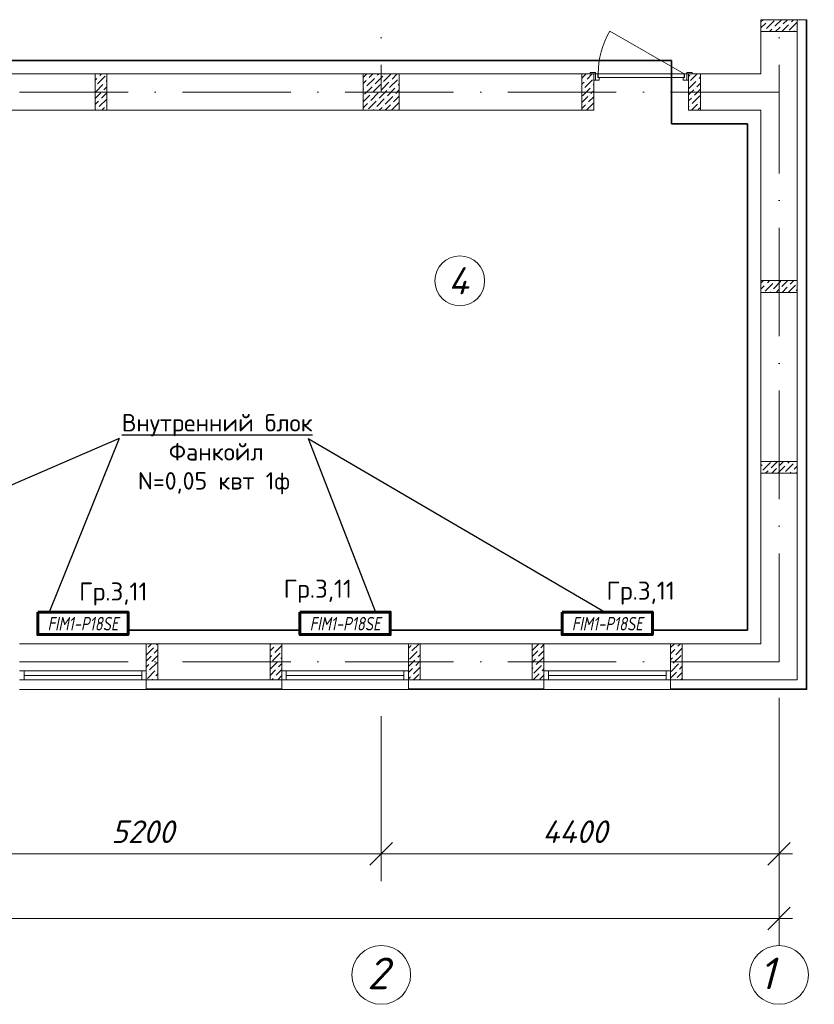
# Model space of a CAD drawing. Header units: millimetres. Extents: x 1114507 to 93926427, y 174473 to 817039.
# Tile 390 of 483: x 1973559 to 1982349, y 763038 to 773925. Entities that reach past the tile are written whole.
import ezdxf
from ezdxf.enums import TextEntityAlignment as Align

# ---------------------------------------------------------------- set-up
doc = ezdxf.new("R2010")
doc.units = ezdxf.units.MM
doc.linetypes.add('ACAD_ISO10W100', pattern=[18, 12, -3, 0, -3])
doc.layers.add('chiller fankoyl', color=7, linetype='Continuous')
doc.layers.add('RAZMERNAR', color=152, linetype='Continuous')
for name, color, linetype, lineweight in [('Doors', 86, 'Continuous', 13), ('expl', 234, 'Continuous', 13), ('PLAN', 250, 'Continuous', 25), ('Radiator', 40, 'Continuous', 60), ('размеры', 12, 'Continuous', 15)]:
    doc.layers.add(name, color=color, linetype=linetype, lineweight=lineweight)
doc.styles.add('iso', font='isocpeur.TTF')
doc.styles.add('ISOC-330-0.77', font='isocpeui.ttf', dxfattribs={"width": 0.77, "height": 330})
doc.styles.get("Standard").update_dxf_attribs({"font": 'isocpeui.ttf'})
doc.styles.add('Суннат', font='ariali.ttf', dxfattribs={"height": 250})

# ---------------------------------------------------------------- blocks, each defined once
blk = doc.blocks.new('blokqav3mak')
at = {"color": 1, "linetype": 'ACAD_ISO10W100', "lineweight": 0, "ltscale": 100}
for p, q in [((1622366, 782425), (1622366, 773125)), ((1626766, 782425), (1626766, 766825)), ((1626766, 773125), (1599766, 773125)), ((1626766, 766825), (1599766, 766825))]:
    blk.add_line(p, q, dxfattribs=at)
at = {"lineweight": 0, "ltscale": 100}
for p, q in [((1626566, 773325), (1626566, 773925)), ((1626966, 766625), (1626966, 773925)), ((1624716, 773325), (1617366, 773325)), ((1624716, 772925), (1624716, 773325)), ((1626566, 773325), (1625766, 773325)), ((1625766, 772925), (1625766, 773325)), ((1624716, 772925), (1617366, 772925)), ((1626566, 772925), (1625766, 772925)), ((1626566, 767025), (1626566, 772925)), ((1626566, 767085), (1626566, 772925)), ((1619766, 767025), (1618366, 767025)), ((1619766, 767025), (1621266, 767025)), ((1619766, 767025), (1619766, 766625)), ((1621266, 767025), (1621266, 766625)), ((1622666, 767025), (1621266, 767025)), ((1622666, 767025), (1624166, 767025)), ((1622666, 767025), (1622666, 766625)), ((1624166, 767025), (1624166, 766625)), ((1625566, 767025), (1624166, 767025)), ((1625566, 767025), (1626566, 767025)), ((1625566, 767025), (1625566, 766625)), ((1619766, 766625), (1621266, 766625)), ((1622666, 766625), (1624166, 766625)), ((1625566, 766625), (1626966, 766625)), ((1619766, 766518), (1618366, 766518)), ((1622666, 766518), (1621266, 766518)), ((1625566, 766518), (1624166, 766518))]:
    blk.add_line(p, q, dxfattribs=at)
at = {"linetype": 'Continuous', "lineweight": 0, "ltscale": 100}
for p, q in [((1626566, 773902, 0), (1626590, 773925, 0)), ((1626566, 773834, 0), (1626619, 773887, 0)), ((1626627, 773828, 0), (1626711, 773912, 0)), ((1626636, 773903, 0), (1626636, 773903, 0)), ((1626652, 773920, 0), (1626657, 773925, 0)), ((1626720, 773853, 0), (1626792, 773925, 0)), ((1626812, 773878, 0), (1626859, 773925, 0)), ((1626880, 773811, 0), (1626964, 773895, 0)), ((1626888, 773887, 0), (1626888, 773887, 0)), ((1626905, 773903, 0), (1626927, 773925, 0)), ((1626610, 773811, 0), (1626610, 773811, 0)), ((1626662, 773795, 0), (1626686, 773819, 0)), ((1626703, 773836, 0), (1626703, 773836, 0)), ((1626729, 773795, 0), (1626779, 773844, 0)), ((1626796, 773861, 0), (1626796, 773861, 0)), ((1626797, 773795, 0), (1626871, 773870, 0)), ((1626931, 773795, 0), (1626939, 773802, 0)), ((1626955, 773819, 0), (1626955, 773819, 0)), ((1619201, 773324, 0), (1619203, 773325, 0)), ((1619201, 773256, 0), (1619221, 773276, 0)), ((1619229, 773217, 0), (1619313, 773301, 0)), ((1619238, 773292, 0), (1619238, 773292, 0)), ((1619254, 773309, 0), (1619270, 773325, 0)), ((1619322, 773242, 0), (1619331, 773252, 0)), ((1619330, 773318, 0), (1619330, 773318, 0)), ((1622166, 773286), (1622205, 773325)), ((1622166, 773219), (1622198, 773251)), ((1622207, 773192), (1622291, 773276)), ((1622215, 773268), (1622215, 773268)), ((1622232, 773285), (1622272, 773325)), ((1622299, 773217), (1622384, 773302)), ((1622308, 773293), (1622308, 773293)), ((1622325, 773310), (1622340, 773325)), ((1622367, 773150), (1622451, 773234)), ((1622392, 773243), (1622474, 773325)), ((1622400, 773318), (1622400, 773318)), ((1622459, 773175), (1622544, 773260)), ((1622468, 773251), (1622468, 773251)), ((1622485, 773268), (1622542, 773325)), ((1622560, 773276), (1622560, 773276)), ((1624586, 773279, 0), (1624633, 773325, 0)), ((1624586, 773211, 0), (1624609, 773234, 0)), ((1624618, 773175, 0), (1624702, 773260, 0)), ((1624626, 773251, 0), (1624626, 773251, 0)), ((1624643, 773268, 0), (1624700, 773325, 0)), ((1625766, 773296, 0), (1625780, 773310, 0)), ((1625766, 773162, 0), (1625847, 773243, 0)), ((1625772, 773234, 0), (1625772, 773234, 0)), ((1625788, 773251, 0), (1625862, 773325, 0)), ((1625864, 773260, 0), (1625864, 773260, 0)), ((1625881, 773276, 0), (1625896, 773292, 0)), ((1619204, 773124, 0), (1619288, 773208, 0)), ((1619212, 773200, 0), (1619212, 773200, 0)), ((1619280, 773133, 0), (1619280, 773133, 0)), ((1619296, 773149, 0), (1619331, 773184, 0)), ((1619305, 773225, 0), (1619305, 773225, 0)), ((1622166, 773152), (1622173, 773158)), ((1622182, 773100), (1622266, 773184)), ((1622190, 773175), (1622190, 773175)), ((1622274, 773125), (1622358, 773209)), ((1622283, 773201), (1622283, 773201)), ((1622342, 773057), (1622426, 773142)), ((1622350, 773133), (1622350, 773133)), ((1622375, 773226), (1622375, 773226)), ((1622434, 773083), (1622518, 773167)), ((1622443, 773158), (1622443, 773158)), ((1622527, 773108), (1622566, 773148)), ((1622535, 773184), (1622535, 773184)), ((1622552, 773201), (1622566, 773215)), ((1624592, 773083, 0), (1624677, 773167, 0)), ((1624601, 773159, 0), (1624601, 773159, 0)), ((1624685, 773108, 0), (1624716, 773139, 0)), ((1624693, 773184, 0), (1624693, 773184, 0)), ((1624710, 773201, 0), (1624716, 773207, 0)), ((1625766, 773094, 0), (1625822, 773150, 0)), ((1625831, 773091, 0), (1625896, 773157, 0)), ((1625839, 773167, 0), (1625839, 773167, 0)), ((1625856, 773184, 0), (1625896, 773224, 0)), ((1619201, 773054, 0), (1619263, 773116, 0)), ((1619201, 772987, 0), (1619238, 773023, 0)), ((1619246, 772964, 0), (1619330, 773048, 0)), ((1619254, 773040, 0), (1619254, 773040, 0)), ((1619271, 773057, 0), (1619331, 773117, 0)), ((1622166, 773017), (1622240, 773091)), ((1622224, 772940), (1622308, 773024)), ((1622232, 773015), (1622232, 773015)), ((1622249, 773032), (1622333, 773116)), ((1622257, 773108), (1622257, 773108)), ((1622316, 772965), (1622400, 773049)), ((1622325, 773041), (1622325, 773041)), ((1622409, 772990), (1622493, 773074)), ((1622417, 773066), (1622417, 773066)), ((1622501, 773015), (1622566, 773080)), ((1622510, 773091), (1622510, 773091)), ((1624586, 773009, 0), (1624651, 773074, 0)), ((1624660, 773015, 0), (1624716, 773072, 0)), ((1624668, 773091, 0), (1624668, 773091, 0)), ((1625766, 773027, 0), (1625797, 773058, 0)), ((1625805, 772999, 0), (1625889, 773083, 0)), ((1625814, 773074, 0), (1625814, 773074, 0)), ((1619207, 772925, 0), (1619212, 772930, 0)), ((1619229, 772947, 0), (1619229, 772947, 0)), ((1619274, 772925, 0), (1619305, 772956, 0)), ((1619322, 772973, 0), (1619322, 772973, 0)), ((1622166, 772950), (1622215, 772999)), ((1622277, 772925), (1622283, 772931)), ((1622299, 772948), (1622299, 772948)), ((1622344, 772925), (1622375, 772956)), ((1622392, 772973), (1622392, 772973)), ((1622411, 772925), (1622468, 772982)), ((1622479, 772925), (1622560, 773007)), ((1622485, 772999), (1622485, 772999)), ((1622552, 772931), (1622552, 772931)), ((1624586, 772942, 0), (1624626, 772982, 0)), ((1624637, 772925, 0), (1624716, 773005, 0)), ((1624643, 772999, 0), (1624643, 772999, 0)), ((1624710, 772931, 0), (1624710, 772931, 0)), ((1625766, 772960, 0), (1625772, 772965, 0)), ((1625788, 772982, 0), (1625788, 772982, 0)), ((1625799, 772925, 0), (1625864, 772990, 0)), ((1625873, 772931, 0), (1625896, 772955, 0)), ((1625881, 773007, 0), (1625881, 773007, 0)), ((1626566, 771013, 0), (1626593, 771040, 0)), ((1626566, 770946, 0), (1626603, 770983, 0)), ((1626612, 770924, 0), (1626696, 771008, 0)), ((1626620, 771000, 0), (1626620, 771000, 0)), ((1626637, 771016, 0), (1626661, 771040, 0)), ((1626704, 770949, 0), (1626788, 771033, 0)), ((1626713, 771025, 0), (1626713, 771025, 0)), ((1626780, 770957, 0), (1626780, 770957, 0)), ((1626797, 770974, 0), (1626863, 771040, 0)), ((1626800, 770910, 0), (1626856, 770966, 0)), ((1626867, 770910, 0), (1626948, 770991, 0)), ((1626873, 770983, 0), (1626873, 770983, 0)), ((1626889, 771000, 0), (1626930, 771040, 0)), ((1626957, 770932, 0), (1626966, 770942, 0)), ((1626965, 771008, 0), (1626965, 771008, 0)), ((1626665, 770910, 0), (1626671, 770915, 0)), ((1626687, 770932, 0), (1626687, 770932, 0)), ((1626733, 770910, 0), (1626763, 770941, 0)), ((1626940, 770915, 0), (1626940, 770915, 0)), ((1626566, 768993, 0), (1626578, 769004, 0)), ((1626586, 768945, 0), (1626671, 769030, 0)), ((1626595, 769021, 0), (1626595, 769021, 0)), ((1626612, 769038, 0), (1626614, 769040, 0)), ((1626679, 768971, 0), (1626748, 769040, 0)), ((1626753, 768910, 0), (1626830, 768987, 0)), ((1626772, 768996, 0), (1626816, 769040, 0)), ((1626839, 768928, 0), (1626923, 769013, 0)), ((1626847, 769004, 0), (1626847, 769004, 0)), ((1626864, 769021, 0), (1626883, 769040, 0)), ((1626932, 768954, 0), (1626966, 768989, 0)), ((1626940, 769030, 0), (1626940, 769030, 0)), ((1626569, 768928, 0), (1626569, 768928, 0)), ((1626618, 768910, 0), (1626645, 768937, 0)), ((1626662, 768954, 0), (1626662, 768954, 0)), ((1626686, 768910, 0), (1626738, 768962, 0)), ((1626755, 768979, 0), (1626755, 768979, 0)), ((1626822, 768912, 0), (1626822, 768912, 0)), ((1626888, 768910, 0), (1626898, 768920, 0)), ((1626915, 768937, 0), (1626915, 768937, 0)), ((1626955, 768910, 0), (1626966, 768921, 0)), ((1619788, 766987, 0), (1619825, 767025, 0)), ((1619880, 767013, 0), (1619893, 767025, 0)), ((1621136, 767012, 0), (1621149, 767025, 0)), ((1621213, 767021, 0), (1621217, 767025, 0)), ((1622705, 766945, 0), (1622785, 767025, 0)), ((1624038, 766954, 0), (1624109, 767025, 0)), ((1625566, 766982, 0), (1625610, 767025, 0)), ((1625648, 766996, 0), (1625677, 767025, 0)), ((1619766, 766899, 0), (1619846, 766979, 0)), ((1619771, 766971, 0), (1619771, 766971, 0)), ((1619855, 766920, 0), (1619896, 766962, 0)), ((1619863, 766996, 0), (1619863, 766996, 0)), ((1621136, 766945, 0), (1621179, 766987, 0)), ((1621162, 766836, 0), (1621247, 766920, 0)), ((1621188, 766929, 0), (1621266, 767007, 0)), ((1621196, 767004, 0), (1621196, 767004, 0)), ((1621263, 766937, 0), (1621263, 766937, 0)), ((1622666, 766974, 0), (1622697, 767004, 0)), ((1622680, 766853, 0), (1622764, 766937, 0)), ((1622688, 766929, 0), (1622688, 766929, 0)), ((1622713, 767021, 0), (1622713, 767021, 0)), ((1622781, 766954, 0), (1622781, 766954, 0)), ((1624036, 766885, 0), (1624097, 766945, 0)), ((1624105, 766886, 0), (1624166, 766948, 0)), ((1624114, 766962, 0), (1624114, 766962, 0)), ((1624130, 766979, 0), (1624166, 767015, 0)), ((1625566, 766914, 0), (1625614, 766962, 0)), ((1625623, 766903, 0), (1625696, 766977, 0)), ((1625631, 766979, 0), (1625631, 766979, 0)), ((1619766, 766832, 0), (1619821, 766886, 0)), ((1619804, 766735, 0), (1619889, 766819, 0)), ((1619813, 766811, 0), (1619813, 766811, 0)), ((1619830, 766828, 0), (1619896, 766894, 0)), ((1619838, 766903, 0), (1619838, 766903, 0)), ((1621136, 766877, 0), (1621154, 766895, 0)), ((1621137, 766743, 0), (1621221, 766828, 0)), ((1621146, 766819, 0), (1621146, 766819, 0)), ((1621171, 766912, 0), (1621171, 766912, 0)), ((1621230, 766769, 0), (1621266, 766805, 0)), ((1621238, 766844, 0), (1621238, 766844, 0)), ((1621255, 766861, 0), (1621266, 766873, 0)), ((1622666, 766907, 0), (1622671, 766912, 0)), ((1622666, 766772, 0), (1622739, 766844, 0)), ((1622747, 766785, 0), (1622796, 766835, 0)), ((1622756, 766861, 0), (1622756, 766861, 0)), ((1622772, 766878, 0), (1622796, 766902, 0)), ((1624036, 766818, 0), (1624071, 766853, 0)), ((1624080, 766794, 0), (1624164, 766878, 0)), ((1624088, 766870, 0), (1624088, 766870, 0)), ((1625566, 766847, 0), (1625589, 766870, 0)), ((1625597, 766811, 0), (1625682, 766895, 0)), ((1625606, 766886, 0), (1625606, 766886, 0)), ((1625673, 766819, 0), (1625673, 766819, 0)), ((1625690, 766836, 0), (1625696, 766842, 0)), ((1619766, 766764, 0), (1619796, 766794, 0)), ((1619766, 766697, 0), (1619771, 766701, 0)), ((1619779, 766642, 0), (1619863, 766726, 0)), ((1619788, 766718, 0), (1619788, 766718, 0)), ((1619880, 766743, 0), (1619880, 766743, 0)), ((1621136, 766675, 0), (1621196, 766735, 0)), ((1621204, 766676, 0), (1621266, 766738, 0)), ((1621213, 766752, 0), (1621213, 766752, 0)), ((1622666, 766705, 0), (1622713, 766752, 0)), ((1622722, 766693, 0), (1622796, 766767, 0)), ((1622730, 766769, 0), (1622730, 766769, 0)), ((1624036, 766750, 0), (1624046, 766760, 0)), ((1624055, 766701, 0), (1624139, 766785, 0)), ((1624063, 766777, 0), (1624063, 766777, 0)), ((1624130, 766710, 0), (1624130, 766710, 0)), ((1624147, 766726, 0), (1624166, 766746, 0)), ((1624156, 766802, 0), (1624156, 766802, 0)), ((1625566, 766645, 0), (1625631, 766710, 0)), ((1625572, 766718, 0), (1625656, 766802, 0)), ((1625580, 766794, 0), (1625580, 766794, 0)), ((1625639, 766651, 0), (1625696, 766708, 0)), ((1625648, 766726, 0), (1625648, 766726, 0)), ((1625665, 766743, 0), (1625696, 766775, 0)), ((1619829, 766625, 0), (1619838, 766634, 0)), ((1619855, 766651, 0), (1619855, 766651, 0)), ((1619872, 766668, 0), (1619896, 766692, 0)), ((1621154, 766625, 0), (1621171, 766642, 0)), ((1621188, 766659, 0), (1621188, 766659, 0)), ((1621221, 766625, 0), (1621263, 766668, 0)), ((1622666, 766637, 0), (1622688, 766659, 0)), ((1622705, 766676, 0), (1622705, 766676, 0)), ((1622722, 766625, 0), (1622781, 766684, 0)), ((1622789, 766625, 0), (1622796, 766633, 0)), ((1624038, 766684, 0), (1624038, 766684, 0)), ((1624046, 766625, 0), (1624114, 766693, 0)), ((1624122, 766634, 0), (1624166, 766678, 0)), ((1625623, 766634, 0), (1625623, 766634, 0)), ((1625681, 766625, 0), (1625696, 766640, 0))]:
    blk.add_line(p, q, dxfattribs=at)
at = {"color": 252, "lineweight": 0, "ltscale": 100}
for p, q in [((1626966, 773925), (1627073, 773925)), ((1627073, 766518), (1627073, 773925)), ((1619766, 766625), (1619766, 766518)), ((1621266, 766625), (1621266, 766518)), ((1622666, 766625), (1622666, 766518)), ((1624166, 766625), (1624166, 766518)), ((1625566, 766625), (1625566, 766518)), ((1621266, 766518), (1619766, 766518)), ((1622666, 766518), (1624166, 766518)), ((1625566, 766518), (1627073, 766518))]:
    blk.add_line(p, q, dxfattribs=at)
at = {"color": 32, "lineweight": 0, "ltscale": 100}
for p, q in [((1627066, 766525), (1627066, 773925)), ((1621266, 766525), (1619766, 766525)), ((1622666, 766525), (1624166, 766525)), ((1625566, 766525), (1627066, 766525))]:
    blk.add_line(p, q, dxfattribs=at)
at = {"color": 5, "lineweight": 0}
for p, q in [((1618366, 766725), (1618416, 766725)), ((1619716, 766725), (1618416, 766725)), ((1618416, 766725), (1618416, 766625)), ((1619766, 766725), (1619716, 766725)), ((1619716, 766725), (1619716, 766625)), ((1619766, 766625), (1619766, 766725)), ((1621266, 766725), (1621316, 766725)), ((1621266, 766625), (1621266, 766725)), ((1622616, 766725), (1621316, 766725)), ((1621316, 766725), (1621316, 766625)), ((1622666, 766725), (1622616, 766725)), ((1622616, 766725), (1622616, 766625)), ((1622666, 766625), (1622666, 766725)), ((1624166, 766725), (1624216, 766725)), ((1624166, 766625), (1624166, 766725)), ((1625516, 766725), (1624216, 766725)), ((1624216, 766725), (1624216, 766625)), ((1625566, 766725), (1625516, 766725)), ((1625516, 766725), (1625516, 766625)), ((1625566, 766625), (1625566, 766725)), ((1618416, 766625), (1618366, 766625)), ((1619716, 766675), (1618416, 766675)), ((1619716, 766625), (1618416, 766625)), ((1619716, 766625), (1619766, 766625)), ((1621316, 766625), (1621266, 766625)), ((1622616, 766675), (1621316, 766675)), ((1622616, 766625), (1621316, 766625)), ((1622616, 766625), (1622666, 766625)), ((1624216, 766625), (1624166, 766625)), ((1625516, 766675), (1624216, 766675)), ((1625516, 766625), (1624216, 766625)), ((1625516, 766625), (1625566, 766625))]:
    blk.add_line(p, q, dxfattribs=at)
at = {"color": 0, "linetype": 'ByBlock', "lineweight": 0}
for p, q in [((1622491, 764826), (1622241, 764576)), ((1622241, 764576), (1622491, 764826)), ((1626641, 764576), (1626891, 764826)), ((1626641, 763862), (1626891, 764112))]:
    blk.add_line(p, q, dxfattribs=at)
at = {"layer": 'Doors', "lineweight": 0}
for p, q in [((1625716, 773325), (1624894, 773800)), ((1624736, 773340), (1624676, 773340)), ((1624676, 773340), (1624676, 773325)), ((1624736, 773325), (1624736, 773340)), ((1625806, 773340), (1625746, 773340)), ((1625746, 773340), (1625746, 773325)), ((1625806, 773325), (1625806, 773340)), ((1624676, 773325), (1624736, 773325)), ((1624736, 773325), (1624716, 773325)), ((1624716, 773325), (1624716, 773255)), ((1624716, 773255), (1624736, 773255)), ((1624736, 773255), (1624736, 773325)), ((1624736, 773325), (1624761, 773325)), ((1624736, 773255), (1624736, 773325)), ((1624776, 773255), (1624736, 773255)), ((1624761, 773325), (1624761, 773285)), ((1624761, 773285), (1624776, 773285)), ((1625716, 773325), (1624766, 773325)), ((1624766, 773325), (1624766, 773285)), ((1624766, 773285), (1625716, 773285)), ((1624776, 773285), (1624776, 773255)), ((1625706, 773285), (1625706, 773255)), ((1625721, 773285), (1625706, 773285)), ((1625706, 773255), (1625746, 773255)), ((1625716, 773285), (1625716, 773325)), ((1625746, 773325), (1625721, 773325)), ((1625721, 773325), (1625721, 773285)), ((1625746, 773255), (1625746, 773325)), ((1625746, 773255), (1625746, 773325)), ((1625746, 773325), (1625766, 773325)), ((1625746, 773325), (1625806, 773325)), ((1625766, 773255), (1625746, 773255)), ((1625766, 773325), (1625766, 773255))]:
    blk.add_line(p, q, dxfattribs=at)
blk.add_arc((1625716, 773325), 950, 150, 180, dxfattribs=at)
at = {"layer": 'PLAN', "color": 158, "lineweight": 0}
for centre in [(1622366, 763363), (1626766, 763363)]:
    blk.add_circle(centre, 325, dxfattribs=at)
at = {"layer": 'RAZMERNAR', "lineweight": 0, "ltscale": 100}
for p, q in [((1626766, 766425), (1626766, 763687)), ((1626766, 766425), (1626766, 764401)), ((1622366, 766225), (1622366, 764401)), ((1622366, 766225), (1622366, 764401)), ((1622516, 764701), (1617016, 764701)), ((1626916, 764701), (1622216, 764701)), ((1626916, 763987), (1599616, 763987))]:
    blk.add_line(p, q, dxfattribs=at)
at = {"layer": 'размеры', "lineweight": 0, "ltscale": 5}
for p, q in [((1626566, 773925), (1626566, 773795)), ((1626966, 773925), (1626566, 773925)), ((1626966, 773795), (1626966, 773925)), ((1626566, 773795), (1626966, 773795)), ((1619331, 773325), (1619201, 773325)), ((1619201, 773325), (1619201, 772925)), ((1619331, 772925), (1619331, 773325)), ((1622566, 773325), (1622166, 773325)), ((1622166, 773325), (1622166, 772925)), ((1622566, 772925), (1622566, 773325)), ((1624586, 773325), (1624716, 773325)), ((1624586, 772925), (1624586, 773325)), ((1624716, 773325), (1624716, 772925)), ((1625896, 773325), (1625766, 773325)), ((1625766, 773325), (1625766, 772925)), ((1625896, 772925), (1625896, 773325)), ((1619201, 772925), (1619331, 772925)), ((1622166, 772925), (1622566, 772925)), ((1624716, 772925), (1624586, 772925)), ((1625766, 772925), (1625896, 772925)), ((1626566, 770910), (1626566, 771040)), ((1626566, 771040), (1626966, 771040)), ((1626966, 771040), (1626566, 771040)), ((1626566, 771040), (1626566, 770910)), ((1626966, 771040), (1626966, 770910)), ((1626966, 770910), (1626966, 771040)), ((1626966, 770910), (1626566, 770910)), ((1626566, 770910), (1626966, 770910)), ((1626566, 768910), (1626566, 769040)), ((1626566, 769040), (1626966, 769040)), ((1626966, 769040), (1626566, 769040)), ((1626566, 769040), (1626566, 768910)), ((1626966, 769040), (1626966, 768910)), ((1626966, 768910), (1626966, 769040)), ((1626966, 768910), (1626566, 768910)), ((1626566, 768910), (1626966, 768910)), ((1619896, 767025), (1619766, 767025)), ((1619766, 767025), (1619766, 766625)), ((1619896, 766625), (1619896, 767025)), ((1621266, 767025), (1621136, 767025)), ((1621136, 767025), (1621136, 766625)), ((1621266, 766625), (1621266, 767025)), ((1622796, 767025), (1622666, 767025)), ((1622666, 767025), (1622666, 766625)), ((1622796, 766625), (1622796, 767025)), ((1624166, 767025), (1624036, 767025)), ((1624036, 767025), (1624036, 766625)), ((1624166, 766625), (1624166, 767025)), ((1625696, 767025), (1625566, 767025)), ((1625566, 767025), (1625566, 766625)), ((1625696, 766625), (1625696, 767025)), ((1619766, 766625), (1619896, 766625)), ((1621136, 766625), (1621266, 766625)), ((1622666, 766625), (1622796, 766625)), ((1624036, 766625), (1624166, 766625)), ((1625566, 766625), (1625696, 766625))]:
    blk.add_line(p, q, dxfattribs=at)
at = {"layer": 'PLAN', "lineweight": 0}
for s, p in [('2', (1622209, 763205)), ('1', (1626544, 763205))]:
    blk.add_text(s, height=350, dxfattribs=at).set_placement(p)
at = {"layer": 'RAZMERNAR', "lineweight": 0}
for s, p in [('5200', (1619380, 764821)), ('4400', (1624148, 764821))]:
    blk.add_text(s, height=250, dxfattribs=at).set_placement(p)
blk = doc.blocks.new('*U1744')
at = {"layer": 'Radiator', "color": 0, "lineweight": 60, "ltscale": 100}
blk.add_lwpolyline([(-500, 0), (500, 0), (500, 250), (-500, 250)], close=True, dxfattribs=at)
at = {"layer": 'Defpoints', "lineweight": 25, "style": 'ISOC-330-0.77', "width": 0.77, "flags": 1}
blk.add_attdef('ТИП', (-161, 299), '', height=150, dxfattribs=at)
at = {"layer": 'Defpoints', "color": 0, "lineweight": 25, "style": 'ISOC-330-0.77', "width": 0.77, "flags": 8}
blk.add_attdef('СЕК', text='', height=150, dxfattribs=at).set_placement((0, 129), align=Align.MIDDLE_CENTER)
blk = doc.blocks.new('*U1733')
at = {"layer": 'Radiator', "color": 0, "lineweight": 60, "ltscale": 100}
blk.add_lwpolyline([(-500, 0), (500, 0), (500, 250), (-500, 250)], close=True, dxfattribs=at)
at = {"layer": 'Defpoints', "lineweight": 25, "style": 'ISOC-330-0.77', "width": 0.77, "flags": 1}
blk.add_attdef('ТИП', (-161, 299), '', height=150, dxfattribs=at)
at = {"layer": 'Defpoints', "color": 0, "lineweight": 25, "style": 'ISOC-330-0.77', "width": 0.77, "flags": 8}
blk.add_attdef('СЕК', text='', height=150, dxfattribs=at).set_placement((0, 129), align=Align.MIDDLE_CENTER)
blk = doc.blocks.new('*U1734')
at = {"layer": 'Radiator', "color": 0, "lineweight": 60, "ltscale": 100}
blk.add_lwpolyline([(-500, 0), (500, 0), (500, 250), (-500, 250)], close=True, dxfattribs=at)
at = {"layer": 'Defpoints', "lineweight": 25, "style": 'ISOC-330-0.77', "width": 0.77, "flags": 1}
blk.add_attdef('ТИП', (-161, 299), '', height=150, dxfattribs=at)
at = {"layer": 'Defpoints', "color": 0, "lineweight": 25, "style": 'ISOC-330-0.77', "width": 0.77, "flags": 8}
blk.add_attdef('СЕК', text='', height=150, dxfattribs=at).set_placement((0, 129), align=Align.MIDDLE_CENTER)

msp = doc.modelspace()

# ---------------------------------------------------------------- linework, layer by layer
at = {"color": 4, "lineweight": 35, "ltscale": 100}
for p, q in [((1980770.6, 773475.1), (1961617.1, 773475.1)), ((1980770.6, 772775.1), (1980770.6, 773475.1)), ((1981608.7, 772775.1), (1980770.6, 772775.1)), ((1981608.7, 767175.1), (1981608.7, 772775.1)), ((1974758.7, 767175.1), (1976658.7, 767175.1)), ((1977658.7, 767175.1), (1979558.7, 767175.1)), ((1980558.7, 767175.1), (1981608.7, 767175.1))]:
    msp.add_line(p, q, dxfattribs=at)
at = {"ltscale": 10}
for p, q in [((1974658.7, 769295, 530), (1970235.3, 767375.1)), ((1974658.7, 769295, 530), (1973883.9, 767375.1)), ((1976748.7, 769294.4, 530), (1977493.4, 767375.1)), ((1976748.7, 769294.4, 530), (1980034.4, 767375.1))]:
    msp.add_line(p, q, dxfattribs=at)
at = {"layer": 'expl', "lineweight": 0}
msp.add_circle((1978426.9, 771037.2), 275.1, dxfattribs=at)

# ---------------------------------------------------------------- block references
at = {"color": 0}
msp.add_blockref('blokqav3mak', (355192.3, 0), dxfattribs=at)
at = {"layer": 'chiller fankoyl', "color": 0, "lineweight": 30}
ref = msp.add_blockref('*U1734', (1974258.7, 767375.1), dxfattribs=dict(at, xscale=-1, rotation=180))
ref.add_attrib('СЕК', 'FIM1-P18SE', dxfattribs={"layer": 'Defpoints', "color": 0, "lineweight": 25, "height": 150, "style": 'ISOC-330-0.77', "width": 0.77}).set_placement((1974258.9, 767246), align=Align.MIDDLE_CENTER)
ref = msp.add_blockref('*U1733', (1977158.7, 767375.1), dxfattribs=dict(at, xscale=-1, rotation=180))
ref.add_attrib('СЕК', 'FIM1-P18SE', dxfattribs={"layer": 'Defpoints', "color": 0, "lineweight": 25, "height": 150, "style": 'ISOC-330-0.77', "width": 0.77}).set_placement((1977158.9, 767246), align=Align.MIDDLE_CENTER)
ref = msp.add_blockref('*U1744', (1980058.7, 767375.1), dxfattribs=dict(at, xscale=-1, rotation=180))
ref.add_attrib('СЕК', 'FIM1-P18SE', dxfattribs={"layer": 'Defpoints', "color": 0, "lineweight": 25, "height": 150, "style": 'ISOC-330-0.77', "width": 0.77}).set_placement((1980058.9, 767246), align=Align.MIDDLE_CENTER)

# ---------------------------------------------------------------- texts
at = {"ltscale": 10, "char_height": 192.653, "width": 2280.039, "attachment_point": 1, "style": 'iso'}
for insert in [(1919894.7, 775423.6, 612.5), (1978001.1, 775423.6, 612.5), (1855989.2, 774980.2, 612.5), (1903620.9, 775053.8, 612.5), (1961727.3, 775053.8, 612.5), (1858709.8, 769564.4, 612.5), (1902468.4, 769564.4, 612.5), (1916453.1, 769564.4, 612.5), (1960574.9, 769564.4, 612.5), (1974559.6, 769564.4, 612.5)]:
    msp.add_mtext('\\pi128.59205;{\\LВнутренний блок\\P\\pi648.75481;\\l\\C6;Фанкойл \\P\\pi306.79596;\\C0;N=0,05 квт 1ф}', dxfattribs=dict(at, insert=insert))
at = {"lineweight": 0, "insert": (1978523.3, 770888.5), "char_height": 300, "width": 349.19, "attachment_point": 9}
msp.add_mtext('4', dxfattribs=at)
at = {"color": 0, "char_height": 200, "attachment_point": 1, "style": 'Суннат'}
for s, insert, width in [('\\pi1694.65184;{\\fISOCPEUR|b0|i0|c204|p34;\\LВвод от солнечных панелей к \\fISOCPEUR|b0|i0|c0|p34;\\P\\pi3194.65184;\\fISOCPEUR|b0|i0|c204|p34;инвертор с крыши }', (1658556.4, 769145.4), 5434.652), ('{\\fISOCPEUR|b0|i0|c204|p34;Гр.\\fISOCPEUR|b0|i0|c0|p34;3,11}', (1974216.2, 767702.5), 2509.849), ('{\\fISOCPEUR|b0|i0|c204|p34;Гр.\\fISOCPEUR|b0|i0|c0|p34;3,11}', (1976478.4, 767733.2), 2509.849), ('{\\fISOCPEUR|b0|i0|c204|p34;Гр.\\fISOCPEUR|b0|i0|c0|p34;3,11}', (1980049.3, 767711.4), 2509.849)]:
    msp.add_mtext(s, dxfattribs=dict(at, insert=insert, width=width))

doc.saveas('drawing.dxf')
